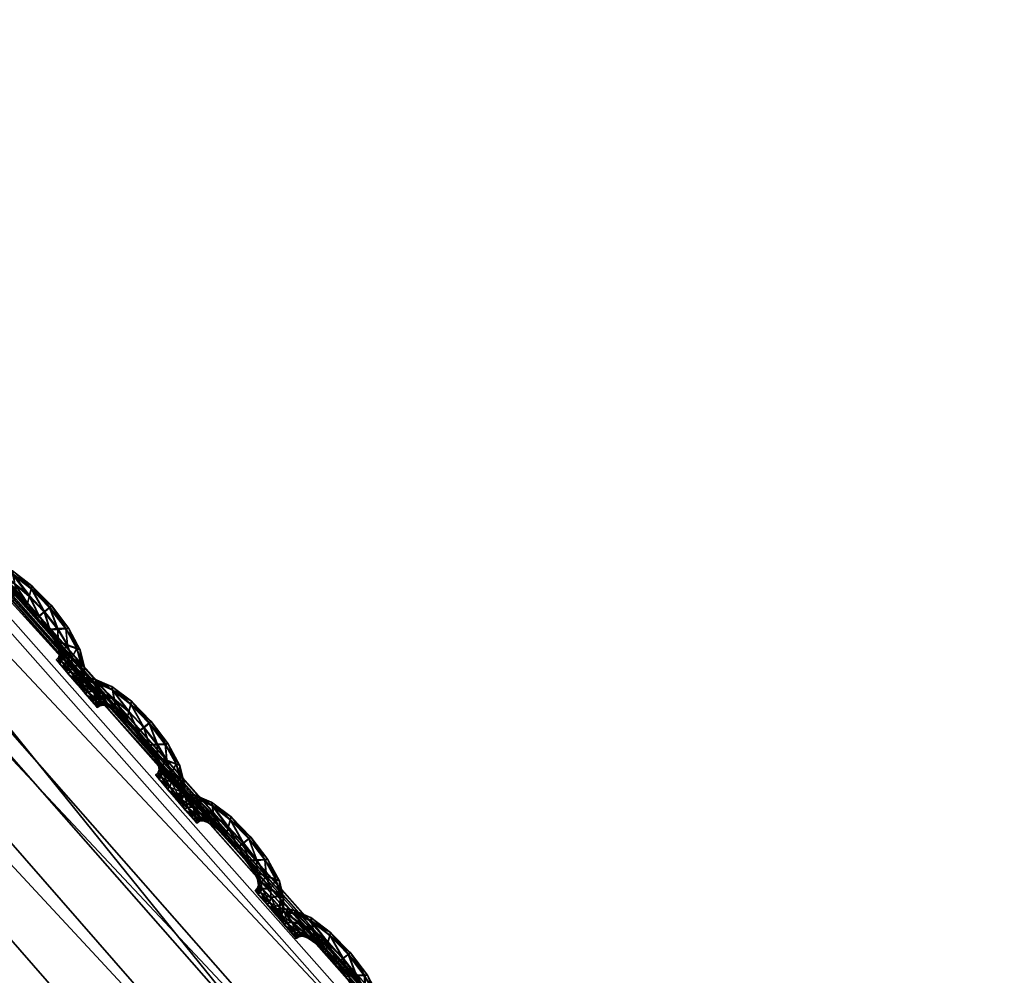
# Model space of a CAD drawing. Extents: x -7.4 to 7.4, y -11.5 to 9.8.
# Tile 463 of 469: x 4.951 to 5.322, y 7.553 to 7.913. Entities that reach past the tile are written whole.
import ezdxf

# ---------------------------------------------------------------- set-up
doc = ezdxf.new("R2010")
doc.units = 0
doc.header["$MEASUREMENT"] = 0
for name, color, linetype in [('A-FURN-3-ST', 150, 'Continuous'), ('A-FURN-3-ST-SEAM', 130, 'Continuous'), ('A-FURN-3-ST-SI', 160, 'Continuous')]:
    doc.layers.add(name, color=color, linetype=linetype)

msp = doc.modelspace()

# ---------------------------------------------------------------- meshes
at = {"layer": 'A-FURN-3-ST'}
mesh = msp.add_polyface(dxfattribs=at)
corners = [(1.94875, 9.63192, 1.00083), (2.29118, 9.70571, 1.00068), (2.34041, 9.55636, 0.61819), (2.63364, 9.60992, 0.61819), (2.56645, 9.76867, 1.00053), (2.84873, 9.62562, 0.62332), (2.75513, 9.78375, 1.00144), (3.02475, 9.55904, 0.64812), (2.99515, 9.64037, 1.00437), (3.41835, 9.25271, 1.00159), (3.33255, 9.23994, 0.62332), (3.96608, 8.70433, 1.00079), (3.8311, 8.70215, 0.61819), (4.52027, 8.12229, 1.00098), (4.35806, 8.11928, 0.61819), (5.04849, 7.5208, 1.0011), (4.86768, 7.51619, 0.61819), (5.54237, 6.88314, 1.00121), (5.34537, 6.87803, 0.61819), (2.2831, 8.66878, 0.55836), (2.1241, 9.15424, 0.56582), (2.49807, 9.19186, 0.56582), (2.71707, 8.68134, 0.55836), (2.83903, 9.224, 0.56582), (3.14581, 8.69205, 0.55836), (1.99019, 9.49361, 0.61819), (2.39411, 8.11376, 0.55836), (2.46835, 7.51392, 0.55836), (1.93379, 7.51392, 0.55836), (1.91804, 8.11232, 0.55836), (2.53254, 6.87548, 0.55836), (1.94178, 6.87548, 0.55836), (3.12657, 9.24031, 0.57304), (3.54027, 8.6986, 0.56582), (3.99861, 8.11768, 0.56582), (3.4969, 8.11669, 0.55836), (4.4575, 7.51421, 0.56582), (3.85575, 7.51392, 0.55836), (4.89012, 6.87581, 0.56582), (4.19521, 6.87548, 0.55836), (3.34122, 6.87548, 0.55836), (3.14632, 7.51392, 0.55836), (2.93761, 8.11533, 0.55836)]
mesh.append_faces([[corners[k] for k in face] for face in [(0, 1, 2), (3, 2, 1), (1, 4, 3), (5, 3, 4), (4, 6, 5), (7, 5, 6), (6, 8, 7), (9, 10, 7), (7, 8, 9), (9, 11, 12), (12, 10, 9), (11, 13, 14), (14, 12, 11), (13, 15, 16), (16, 14, 13), (15, 17, 18), (18, 16, 15), (19, 20, 21), (21, 22, 19), (22, 21, 23), (23, 24, 22), (2, 3, 23), (23, 21, 2), (25, 2, 21), (21, 20, 25), (19, 26, 29), (10, 32, 5), (5, 7, 10), (32, 23, 3), (3, 5, 32), (24, 23, 32), (32, 33, 24), (33, 32, 10), (10, 12, 33), (12, 14, 34), (34, 33, 12), (33, 34, 35), (35, 24, 33), (34, 36, 37), (37, 35, 34), (14, 16, 36), (36, 34, 14), (16, 18, 38), (38, 36, 16), (36, 38, 39), (39, 37, 36), (37, 39, 40), (40, 41, 37), (24, 35, 42), (42, 22, 24), (22, 42, 26), (26, 19, 22), (35, 37, 41), (41, 42, 35)]])
mesh.append_faces([[corners[k] for k in face] for face in [(26, 27, 28), (27, 30, 31), (30, 27, 41)]], dxfattribs={"vtx0": -1, "vtx1": -1, "vtx2": -1})
mesh.append_faces([[corners[k] for k in face] for face in [(27, 26, 42)]], dxfattribs={"vtx0": -1, "vtx2": -1})
mesh.append_faces([[corners[k] for k in face] for face in [(41, 40, 30), (42, 41, 27)]], dxfattribs={"vtx1": -1, "vtx2": -1})
mesh = msp.add_polyface(dxfattribs=at)
corners = [(5.10441, 7.52167, 17.60126), (5.10995, 7.51557, 17.60134), (5.10793, 7.51396, 17.60259), (5.10366, 7.51882, 17.60256), (5.10516, 7.52443, 17.60248), (5.11197, 7.51713, 17.60256), (5.10512, 7.52426, 17.60921), (5.10437, 7.52142, 17.61054), (5.10991, 7.51532, 17.61058), (5.11193, 7.51693, 17.60929), (5.10362, 7.51866, 17.60929), (5.10789, 7.5138, 17.60933), (4.56906, 8.12377, 17.60629), (5.09934, 7.52505, 17.61241), (5.09871, 7.52405, 17.60583), (4.5687, 8.12266, 17.59967), (4.56969, 8.12558, 17.61762), (5.10037, 7.52678, 17.62374), (5.05328, 7.4454, 17.66459), (4.53601, 8.03845, 17.65831), (4.49696, 7.99407, 17.75119), (5.0162, 7.404, 17.7572), (3.95116, 8.56512, 17.74358), (3.99232, 8.61233, 17.65044), (4.54884, 8.06016, 17.6399), (5.06768, 7.46568, 17.64618), (5.08201, 7.49163, 17.65078), (4.55841, 8.08793, 17.64454), (4.00348, 8.63544, 17.63203), (5.09471, 7.51577, 17.65341), (4.56625, 8.1138, 17.64728), (5.10006, 7.52608, 17.64127), (4.5695, 8.12484, 17.63519), (3.79176, 7.78168, 18.23306), (4.17657, 7.81963, 18.13858), (3.65203, 8.37839, 18.13056), (4.25034, 7.20619, 18.24195), (4.56906, 8.12377, 17.59396), (5.09934, 7.52505, 17.60012), (5.10037, 7.52678, 17.59499), (4.56969, 8.12558, 17.58883), (4.397, 7.90594, 17.94481), (4.6839, 7.24125, 18.14474), (3.85009, 8.47117, 17.93754), (4.91829, 7.32172, 17.9504)]
mesh.append_faces([[corners[k] for k in face] for face in [(0, 1, 2), (2, 3, 0), (4, 5, 1), (1, 0, 4), (6, 7, 8), (8, 9, 6), (7, 10, 11), (12, 13, 14), (14, 15, 12), (16, 17, 13), (13, 12, 16), (18, 19, 20), (20, 21, 18), (22, 20, 19), (23, 19, 24), (25, 24, 19), (19, 18, 25), (26, 27, 24), (24, 25, 26), (28, 24, 27), (29, 30, 27), (27, 26, 29), (31, 32, 30), (30, 29, 31), (17, 16, 32), (32, 31, 17), (33, 34, 35), (34, 33, 36), (37, 38, 39), (39, 40, 37), (15, 14, 38), (38, 37, 15), (41, 34, 42), (34, 41, 43), (43, 35, 34), (41, 20, 22), (44, 21, 20), (20, 41, 44)]])
mesh = msp.add_polyface(dxfattribs=at)
corners = [(5.11078, 7.50873, 17.60598), (5.10718, 7.5133, 17.60598), (5.10793, 7.51396, 17.60259), (5.11185, 7.50869, 17.60936), (5.10789, 7.5138, 17.60933), (5.10338, 7.51771, 17.60594), (5.10366, 7.51882, 17.60256), (5.10362, 7.51866, 17.60929), (5.10991, 7.51532, 17.61058), (5.10437, 7.52142, 17.61054), (5.09934, 7.52505, 17.61241), (5.59492, 6.88837, 17.61769), (5.59409, 6.88742, 17.61108), (5.09871, 7.52405, 17.60583), (5.10037, 7.52678, 17.62374), (5.59634, 6.88994, 17.62899), (5.53671, 6.81471, 17.67006), (5.05328, 7.4454, 17.66459), (5.0162, 7.404, 17.7572), (5.50149, 6.77647, 17.76244), (5.55257, 6.83345, 17.65169), (5.06768, 7.46568, 17.64618), (5.57137, 6.85743, 17.65614), (5.08201, 7.49163, 17.65078), (5.58859, 6.87976, 17.65865), (5.09471, 7.51577, 17.65341), (5.59595, 6.88928, 17.64652), (5.10006, 7.52608, 17.64127), (3.64526, 7.20117, 18.27436), (4.25034, 7.20619, 18.24195), (3.79176, 7.78168, 18.23306), (4.6839, 7.24125, 18.14474), (4.17657, 7.81963, 18.13858), (3.98472, 6.58897, 18.28748), (4.68271, 6.59358, 18.24994), (2.93587, 7.20117, 18.29539), (3.13073, 6.58897, 18.3157), (3.28641, 7.77554, 18.26059), (5.09934, 7.52505, 17.60012), (5.59492, 6.88837, 17.60541), (5.59634, 6.88994, 17.60027), (5.10037, 7.52678, 17.59499), (4.91829, 7.32172, 17.9504), (4.397, 7.90594, 17.94481), (5.15941, 6.62601, 18.15011), (5.40572, 6.70041, 17.95523)]
mesh.append_faces([[corners[k] for k in face] for face in [(0, 1, 2), (3, 4, 1), (1, 0, 3), (1, 5, 6), (6, 2, 1), (4, 7, 5), (5, 1, 4), (4, 8, 9), (10, 11, 12), (12, 13, 10), (14, 15, 11), (11, 10, 14), (16, 17, 18), (18, 19, 16), (20, 21, 17), (17, 16, 20), (22, 23, 21), (21, 20, 22), (24, 25, 23), (23, 22, 24), (26, 27, 25), (25, 24, 26), (15, 14, 27), (27, 26, 15), (28, 29, 30), (29, 31, 32), (29, 28, 33), (31, 29, 34), (28, 35, 36), (35, 28, 37), (38, 39, 40), (40, 41, 38), (13, 12, 39), (39, 38, 13), (31, 42, 43), (44, 45, 42), (42, 31, 44), (45, 19, 18), (18, 42, 45)]])
at = {"layer": 'A-FURN-3-ST-SEAM'}
mesh = msp.add_polyface(dxfattribs=at)
corners = [(4.93369, 7.70797, 17.60396), (4.93484, 7.70863, 17.60396), (4.93602, 7.70711, 17.60739), (4.93828, 7.70736, 17.60739), (4.93496, 7.70662, 17.60062), (4.93491, 7.70645, 17.60739), (4.94117, 7.70348, 17.60876), (4.93725, 7.70888, 17.604), (4.93606, 7.70732, 17.60062), (4.93927, 7.70328, 17.60872), (4.94449, 7.70274, 17.60879), (4.94184, 7.70818, 17.60404), (4.93828, 7.70282, 17.59947), (4.9382, 7.70262, 17.60872), (4.94651, 7.69895, 17.60758), (4.94255, 7.70666, 17.60742), (4.94406, 7.69965, 17.60758), (4.94259, 7.70682, 17.60069), (4.93836, 7.70752, 17.60066), (4.93935, 7.70348, 17.59947), (4.94251, 7.69945, 17.60758), (4.94983, 7.69681, 17.60761), (4.94916, 7.70039, 17.60883), (4.94853, 7.70418, 17.60077), (4.94825, 7.70542, 17.60412), (4.94156, 7.69899, 17.60084), (4.94152, 7.69879, 17.60758), (4.94726, 7.69759, 17.60427), (4.94513, 7.69829, 17.60423), (4.94849, 7.70398, 17.6075), (4.9492, 7.7006, 17.59959), (4.94457, 7.70299, 17.59951), (4.94121, 7.70373, 17.59947), (4.94255, 7.69965, 17.60081), (4.94378, 7.69813, 17.60423), (4.95015, 7.69557, 17.60427), (4.95395, 7.69306, 17.60765), (4.95462, 7.69582, 17.60891), (4.9547, 7.69611, 17.59963), (4.95541, 7.69887, 17.60084), (4.95565, 7.69982, 17.60423), (4.94279, 7.69747, 17.60423), (4.9441, 7.69986, 17.60084), (4.94655, 7.69912, 17.60084), (4.95537, 7.69866, 17.60761), (4.95399, 7.69327, 17.60092), (4.94991, 7.69702, 17.60088), (4.95371, 7.69211, 17.60431), (4.9583, 7.68828, 17.60769), (4.96028, 7.68985, 17.60894), (4.95834, 7.68845, 17.60096), (4.96036, 7.69009, 17.5997), (4.96234, 7.6917, 17.60092), (4.96309, 7.6922, 17.60431), (4.9623, 7.6915, 17.60769), (4.95755, 7.68779, 17.60434), (4.96238, 7.68325, 17.60773), (4.96535, 7.68338, 17.60898), (4.96127, 7.6833, 17.60438), (4.96242, 7.68346, 17.601), (4.96543, 7.68367, 17.59974), (4.9684, 7.68379, 17.601), (4.9695, 7.68375, 17.60434), (4.96836, 7.68358, 17.60773), (4.96547, 7.67872, 17.60777), (4.96899, 7.67736, 17.60902), (4.96416, 7.6793, 17.60438), (4.9655, 7.67889, 17.60104), (4.96903, 7.67761, 17.59978), (4.97255, 7.67629, 17.60104), (4.97385, 7.67572, 17.60442), (4.97251, 7.67609, 17.60777), (4.96701, 7.67514, 17.60777), (4.97057, 7.6725, 17.60906), (4.96566, 7.67617, 17.60442), (4.96705, 7.6753, 17.60104), (4.97061, 7.67279, 17.59978), (4.97417, 7.67015, 17.60107), (4.97548, 7.66912, 17.60446), (4.97413, 7.66999, 17.60781), (4.96729, 7.67267, 17.60781), (4.97069, 7.6692, 17.60906), (4.96606, 7.67407, 17.60442), (4.96733, 7.67287, 17.60107), (4.97073, 7.66945, 17.59982), (4.97413, 7.66599, 17.60111), (4.9754, 7.66459, 17.60446), (4.97409, 7.66579, 17.60784), (4.96681, 7.67127, 17.60781), (4.97014, 7.66744, 17.6091), (4.96558, 7.67279, 17.60442), (4.96685, 7.67143, 17.60107), (4.97017, 7.66772, 17.59982), (4.97346, 7.66389, 17.60111), (4.97469, 7.66237, 17.6045), (4.97346, 7.66368, 17.60784), (4.96475, 7.67197, 17.60442), (4.96598, 7.67044, 17.60781), (4.96927, 7.66657, 17.6091), (4.96598, 7.67061, 17.60107), (4.9693, 7.66682, 17.59982), (4.97259, 7.66294, 17.60111), (4.97382, 7.66142, 17.6045), (4.97255, 7.66278, 17.60784)]
mesh.append_faces([[corners[k] for k in face] for face in [(2, 1, 0), (1, 2, 3), (4, 0, 1), (0, 5, 2), (6, 3, 2), (3, 7, 1), (1, 8, 4), (9, 2, 5), (3, 6, 10), (2, 9, 6), (11, 7, 3), (8, 1, 7), (12, 4, 8), (5, 13, 9), (14, 10, 6), (10, 15, 3), (16, 6, 9), (7, 11, 17), (3, 15, 11), (7, 18, 8), (8, 19, 12), (20, 9, 13), (10, 14, 21), (6, 16, 14), (15, 10, 22), (9, 20, 16), (23, 17, 11), (17, 18, 7), (24, 11, 15), (19, 8, 18), (25, 12, 19), (13, 26, 20), (21, 14, 27), (21, 22, 10), (14, 16, 28), (22, 29, 15), (28, 16, 20), (17, 23, 30), (11, 24, 23), (18, 17, 31), (15, 29, 24), (18, 32, 19), (19, 33, 25), (34, 20, 26), (28, 27, 14), (27, 35, 21), (22, 21, 36), (29, 22, 37), (20, 34, 28), (38, 30, 23), (30, 31, 17), (39, 23, 24), (31, 32, 18), (40, 24, 29), (33, 19, 32), (41, 25, 33), (26, 41, 34), (27, 28, 42), (35, 27, 43), (36, 21, 35), (36, 37, 22), (37, 44, 29), (42, 28, 34), (30, 38, 45), (23, 39, 38), (31, 30, 46), (24, 40, 39), (32, 31, 43), (29, 44, 40), (32, 42, 33), (33, 34, 41), (42, 43, 27), (43, 46, 35), (35, 47, 36), (37, 36, 48), (44, 37, 49), (34, 33, 42), (50, 45, 38), (45, 46, 30), (51, 38, 39), (46, 43, 31), (52, 39, 40), (43, 42, 32), (53, 40, 44), (47, 35, 46), (48, 36, 47), (48, 49, 37), (49, 54, 44), (45, 50, 55), (38, 51, 50), (46, 45, 47), (39, 52, 51), (40, 53, 52), (44, 54, 53), (47, 55, 48), (49, 48, 56), (54, 49, 57), (58, 55, 50), (55, 47, 45), (59, 50, 51), (60, 51, 52), (61, 52, 53), (62, 53, 54), (56, 48, 55), (56, 57, 49), (57, 63, 54), (55, 58, 56), (50, 59, 58), (51, 60, 59), (52, 61, 60), (53, 62, 61), (54, 63, 62), (57, 56, 64), (63, 57, 65), (64, 56, 58), (66, 58, 59), (67, 59, 60), (68, 60, 61), (69, 61, 62), (70, 62, 63), (64, 65, 57), (65, 71, 63), (58, 66, 64), (59, 67, 66), (60, 68, 67), (61, 69, 68), (62, 70, 69), (63, 71, 70), (65, 64, 72), (71, 65, 73), (72, 64, 66), (74, 66, 67), (75, 67, 68), (76, 68, 69), (77, 69, 70), (78, 70, 71), (72, 73, 65), (73, 79, 71), (66, 74, 72), (67, 75, 74), (68, 76, 75), (69, 77, 76), (70, 78, 77), (71, 79, 78), (73, 72, 80), (79, 73, 81), (80, 72, 74), (82, 74, 75), (83, 75, 76), (84, 76, 77), (85, 77, 78), (86, 78, 79), (80, 81, 73), (81, 87, 79), (74, 82, 80), (75, 83, 82), (76, 84, 83), (77, 85, 84), (78, 86, 85), (79, 87, 86), (81, 80, 88), (87, 81, 89), (80, 82, 90), (82, 83, 91), (83, 84, 92), (84, 85, 93), (85, 86, 94), (86, 87, 95), (90, 88, 80), (88, 89, 81), (89, 95, 87), (91, 90, 82), (92, 91, 83), (93, 92, 84), (94, 93, 85), (95, 94, 86), (88, 90, 96), (89, 88, 97), (95, 89, 98), (90, 91, 99), (91, 92, 100), (92, 93, 101), (93, 94, 102), (94, 95, 103), (99, 96, 90), (96, 97, 88), (97, 98, 89), (98, 103, 95), (100, 99, 91), (101, 100, 92), (102, 101, 93), (103, 102, 94)]])
mesh = msp.add_polyface(dxfattribs=at)
corners = [(4.97117, 7.66447, 17.60438), (4.97231, 7.66513, 17.60438), (4.9735, 7.6636, 17.60777), (4.97576, 7.66385, 17.60781), (4.97243, 7.66311, 17.60104), (4.97239, 7.66294, 17.60777), (4.97864, 7.65993, 17.60914), (4.97473, 7.66537, 17.60438), (4.97354, 7.66377, 17.60104), (4.97675, 7.65973, 17.60914), (4.98201, 7.65924, 17.60917), (4.97932, 7.66463, 17.60446), (4.97576, 7.65932, 17.59989), (4.97567, 7.65907, 17.60914), (4.98399, 7.6554, 17.60799), (4.98003, 7.66311, 17.60784), (4.98153, 7.65614, 17.60799), (4.98011, 7.66327, 17.60111), (4.97583, 7.66401, 17.60107), (4.97682, 7.65998, 17.59989), (4.97999, 7.65594, 17.60796), (4.98735, 7.6533, 17.60804), (4.98664, 7.65684, 17.60925), (4.986, 7.66063, 17.60119), (4.98573, 7.66187, 17.60454), (4.97904, 7.65545, 17.60123), (4.979, 7.65528, 17.60796), (4.98474, 7.65404, 17.60465), (4.98264, 7.65479, 17.60465), (4.98597, 7.66043, 17.60792), (4.98672, 7.65709, 17.59997), (4.98205, 7.65948, 17.59993), (4.97872, 7.66018, 17.59989), (4.98003, 7.6561, 17.60123), (4.98125, 7.65458, 17.60465), (4.98763, 7.65202, 17.60469), (4.99142, 7.64951, 17.60807), (4.99214, 7.65227, 17.60929), (4.99218, 7.65256, 17.60005), (4.99289, 7.65532, 17.60126), (4.99317, 7.65627, 17.60461), (4.98027, 7.65392, 17.60465), (4.98157, 7.65631, 17.60123), (4.98402, 7.65557, 17.60126), (4.99285, 7.65512, 17.60799), (4.99147, 7.64972, 17.60134), (4.98739, 7.65347, 17.6013), (4.99119, 7.64856, 17.60472), (4.99578, 7.64473, 17.60811), (4.9978, 7.6463, 17.60936), (4.99582, 7.64494, 17.60138), (4.99784, 7.64655, 17.60012), (4.99986, 7.64811, 17.60134), (5.00057, 7.64865, 17.60472), (4.99981, 7.64795, 17.60807), (4.99507, 7.64424, 17.60476), (4.99986, 7.63975, 17.60815), (5.00286, 7.63987, 17.6094), (4.99875, 7.63975, 17.60476), (4.99989, 7.63991, 17.60142), (5.0029, 7.64012, 17.60016), (5.00591, 7.64024, 17.60142), (5.00698, 7.6402, 17.60476), (5.00587, 7.64003, 17.60815), (5.00294, 7.63517, 17.60819), (5.00646, 7.63381, 17.60944), (5.00164, 7.63575, 17.6048), (5.00298, 7.63534, 17.60145), (5.0065, 7.63406, 17.6002), (5.01003, 7.63274, 17.60145), (5.01133, 7.63213, 17.6048), (5.00999, 7.63254, 17.60819), (5.00448, 7.63159, 17.60819), (5.00805, 7.62899, 17.60948), (5.00318, 7.63266, 17.6048), (5.00452, 7.63179, 17.60145), (5.00809, 7.62924, 17.6002), (5.01165, 7.62664, 17.60149), (5.01299, 7.62557, 17.60484), (5.01161, 7.62644, 17.60822), (5.00476, 7.62912, 17.60819), (5.00816, 7.62566, 17.60948), (5.00354, 7.63052, 17.60484), (5.0048, 7.62932, 17.60145), (5.00821, 7.62595, 17.60024), (5.01161, 7.62244, 17.60149), (5.01287, 7.62108, 17.60488), (5.01157, 7.62228, 17.60822), (5.00429, 7.62772, 17.60822), (5.00761, 7.62393, 17.60948), (5.00306, 7.62924, 17.60484), (5.00433, 7.62792, 17.60149), (5.00765, 7.62418, 17.60024), (5.01094, 7.62038, 17.60153), (5.01216, 7.61886, 17.60488), (5.01094, 7.62018, 17.60826), (5.00223, 7.62842, 17.60484), (5.00341, 7.62689, 17.60822), (5.00674, 7.62302, 17.60948), (5.00346, 7.6271, 17.60149), (5.00678, 7.62331, 17.60024), (5.01007, 7.61943, 17.60153), (5.01129, 7.61791, 17.60488), (5.01003, 7.61923, 17.60826)]
mesh.append_faces([[corners[k] for k in face] for face in [(2, 1, 0), (1, 2, 3), (4, 0, 1), (0, 5, 2), (6, 3, 2), (3, 7, 1), (1, 8, 4), (9, 2, 5), (3, 6, 10), (2, 9, 6), (11, 7, 3), (8, 1, 7), (12, 4, 8), (5, 13, 9), (14, 10, 6), (10, 15, 3), (16, 6, 9), (7, 11, 17), (3, 15, 11), (7, 18, 8), (8, 19, 12), (20, 9, 13), (10, 14, 21), (6, 16, 14), (15, 10, 22), (9, 20, 16), (23, 17, 11), (17, 18, 7), (24, 11, 15), (19, 8, 18), (25, 12, 19), (13, 26, 20), (21, 14, 27), (21, 22, 10), (14, 16, 28), (22, 29, 15), (28, 16, 20), (17, 23, 30), (11, 24, 23), (18, 17, 31), (15, 29, 24), (18, 32, 19), (19, 33, 25), (34, 20, 26), (28, 27, 14), (27, 35, 21), (22, 21, 36), (29, 22, 37), (20, 34, 28), (38, 30, 23), (30, 31, 17), (39, 23, 24), (31, 32, 18), (40, 24, 29), (33, 19, 32), (41, 25, 33), (26, 41, 34), (27, 28, 42), (35, 27, 43), (36, 21, 35), (36, 37, 22), (37, 44, 29), (42, 28, 34), (30, 38, 45), (23, 39, 38), (31, 30, 46), (24, 40, 39), (32, 31, 43), (29, 44, 40), (32, 42, 33), (33, 34, 41), (42, 43, 27), (43, 46, 35), (35, 47, 36), (37, 36, 48), (44, 37, 49), (34, 33, 42), (50, 45, 38), (45, 46, 30), (51, 38, 39), (46, 43, 31), (52, 39, 40), (43, 42, 32), (53, 40, 44), (47, 35, 46), (48, 36, 47), (48, 49, 37), (49, 54, 44), (45, 50, 55), (38, 51, 50), (46, 45, 47), (39, 52, 51), (40, 53, 52), (44, 54, 53), (47, 55, 48), (49, 48, 56), (54, 49, 57), (58, 55, 50), (55, 47, 45), (59, 50, 51), (60, 51, 52), (61, 52, 53), (62, 53, 54), (56, 48, 55), (56, 57, 49), (57, 63, 54), (55, 58, 56), (50, 59, 58), (51, 60, 59), (52, 61, 60), (53, 62, 61), (54, 63, 62), (57, 56, 64), (63, 57, 65), (64, 56, 58), (66, 58, 59), (67, 59, 60), (68, 60, 61), (69, 61, 62), (70, 62, 63), (64, 65, 57), (65, 71, 63), (58, 66, 64), (59, 67, 66), (60, 68, 67), (61, 69, 68), (62, 70, 69), (63, 71, 70), (65, 64, 72), (71, 65, 73), (72, 64, 66), (74, 66, 67), (75, 67, 68), (76, 68, 69), (77, 69, 70), (78, 70, 71), (72, 73, 65), (73, 79, 71), (66, 74, 72), (67, 75, 74), (68, 76, 75), (69, 77, 76), (70, 78, 77), (71, 79, 78), (73, 72, 80), (79, 73, 81), (80, 72, 74), (82, 74, 75), (83, 75, 76), (84, 76, 77), (85, 77, 78), (86, 78, 79), (80, 81, 73), (81, 87, 79), (74, 82, 80), (75, 83, 82), (76, 84, 83), (77, 85, 84), (78, 86, 85), (79, 87, 86), (81, 80, 88), (87, 81, 89), (80, 82, 90), (82, 83, 91), (83, 84, 92), (84, 85, 93), (85, 86, 94), (86, 87, 95), (90, 88, 80), (88, 89, 81), (89, 95, 87), (91, 90, 82), (92, 91, 83), (93, 92, 84), (94, 93, 85), (95, 94, 86), (88, 90, 96), (89, 88, 97), (95, 89, 98), (90, 91, 99), (91, 92, 100), (92, 93, 101), (93, 94, 102), (94, 95, 103), (99, 96, 90), (96, 97, 88), (97, 98, 89), (98, 103, 95), (100, 99, 91), (101, 100, 92), (102, 101, 93), (103, 102, 94)]])
mesh = msp.add_polyface(dxfattribs=at)
corners = [(5.00864, 7.62092, 17.6048), (5.00979, 7.62158, 17.6048), (5.01098, 7.62005, 17.60819), (5.01323, 7.6203, 17.60822), (5.00991, 7.61956, 17.60145), (5.00987, 7.61939, 17.60819), (5.01612, 7.61643, 17.60956), (5.0122, 7.62182, 17.6048), (5.01101, 7.62026, 17.60145), (5.01422, 7.61622, 17.60956), (5.01948, 7.61569, 17.60959), (5.01683, 7.62108, 17.60488), (5.01323, 7.61577, 17.60027), (5.01315, 7.61556, 17.60956), (5.02146, 7.61185, 17.60841), (5.01754, 7.61956, 17.60826), (5.01901, 7.6126, 17.60838), (5.01758, 7.61973, 17.60153), (5.01331, 7.62047, 17.60145), (5.0143, 7.61643, 17.60027), (5.01747, 7.61243, 17.60838), (5.02483, 7.60975, 17.60845), (5.02415, 7.6133, 17.60967), (5.02352, 7.61709, 17.60161), (5.02324, 7.61832, 17.60495), (5.01652, 7.61194, 17.60164), (5.01648, 7.61177, 17.60838), (5.02221, 7.6105, 17.60507), (5.02012, 7.61124, 17.60507), (5.02348, 7.61688, 17.60834), (5.02419, 7.61354, 17.60039), (5.01957, 7.61593, 17.60035), (5.0162, 7.61668, 17.60031), (5.01751, 7.6126, 17.60164), (5.01873, 7.61107, 17.60503), (5.0251, 7.60847, 17.60511), (5.0289, 7.60596, 17.60849), (5.02961, 7.60872, 17.60971), (5.02969, 7.60901, 17.60046), (5.0304, 7.61177, 17.60168), (5.03064, 7.61272, 17.60503), (5.01774, 7.61041, 17.60507), (5.01905, 7.61276, 17.60164), (5.0215, 7.61206, 17.60168), (5.03037, 7.61157, 17.60841), (5.02894, 7.60617, 17.60176), (5.02486, 7.60992, 17.60172), (5.02867, 7.60502, 17.60514), (5.03326, 7.60118, 17.60853), (5.03527, 7.60275, 17.60978), (5.0333, 7.60139, 17.60179), (5.03535, 7.603, 17.6005), (5.03733, 7.60456, 17.60176), (5.03808, 7.6051, 17.60511), (5.03729, 7.6044, 17.60849), (5.03254, 7.60069, 17.60518), (5.03733, 7.5962, 17.60857), (5.04034, 7.59628, 17.60982), (5.03626, 7.59624, 17.60518), (5.03737, 7.59636, 17.60184), (5.04038, 7.59657, 17.60054), (5.04338, 7.59669, 17.60184), (5.04449, 7.59665, 17.60518), (5.04335, 7.59649, 17.60857), (5.04042, 7.59162, 17.60857), (5.04394, 7.59027, 17.60986), (5.03911, 7.5922, 17.60522), (5.04046, 7.59183, 17.60184), (5.04402, 7.59055, 17.60058), (5.04754, 7.58919, 17.60187), (5.04885, 7.58858, 17.60522), (5.0475, 7.58899, 17.6086), (5.04196, 7.58804, 17.6086), (5.04552, 7.58545, 17.60986), (5.04065, 7.58911, 17.60522), (5.042, 7.58824, 17.60187), (5.0456, 7.58569, 17.60062), (5.04916, 7.58309, 17.60191), (5.05047, 7.58203, 17.60526), (5.04913, 7.58289, 17.60864), (5.04224, 7.58561, 17.6086), (5.04564, 7.58215, 17.6099), (5.04101, 7.58701, 17.60526), (5.04228, 7.58582, 17.60187), (5.04568, 7.5824, 17.60062), (5.04908, 7.57893, 17.60191), (5.05035, 7.57754, 17.60529), (5.04905, 7.57873, 17.60864), (5.04176, 7.58421, 17.6086), (5.04509, 7.58038, 17.6099), (5.04054, 7.58573, 17.60526), (5.0418, 7.58441, 17.60187), (5.04513, 7.58067, 17.60066), (5.04841, 7.57684, 17.60191), (5.04964, 7.57531, 17.60529), (5.04841, 7.57663, 17.60864), (5.03971, 7.58491, 17.60526), (5.04089, 7.58338, 17.60864), (5.04422, 7.57951, 17.6099), (5.04093, 7.58359, 17.60187), (5.04425, 7.57976, 17.60066), (5.04754, 7.57593, 17.60195), (5.04877, 7.57436, 17.60529), (5.0475, 7.57572, 17.60868)]
mesh.append_faces([[corners[k] for k in face] for face in [(2, 1, 0), (1, 2, 3), (4, 0, 1), (0, 5, 2), (6, 3, 2), (3, 7, 1), (1, 8, 4), (9, 2, 5), (3, 6, 10), (2, 9, 6), (11, 7, 3), (8, 1, 7), (12, 4, 8), (5, 13, 9), (14, 10, 6), (10, 15, 3), (16, 6, 9), (7, 11, 17), (3, 15, 11), (7, 18, 8), (8, 19, 12), (20, 9, 13), (10, 14, 21), (6, 16, 14), (15, 10, 22), (9, 20, 16), (23, 17, 11), (17, 18, 7), (24, 11, 15), (19, 8, 18), (25, 12, 19), (13, 26, 20), (21, 14, 27), (21, 22, 10), (14, 16, 28), (22, 29, 15), (28, 16, 20), (17, 23, 30), (11, 24, 23), (18, 17, 31), (15, 29, 24), (18, 32, 19), (19, 33, 25), (34, 20, 26), (28, 27, 14), (27, 35, 21), (22, 21, 36), (29, 22, 37), (20, 34, 28), (38, 30, 23), (30, 31, 17), (39, 23, 24), (31, 32, 18), (40, 24, 29), (33, 19, 32), (41, 25, 33), (26, 41, 34), (27, 28, 42), (35, 27, 43), (36, 21, 35), (36, 37, 22), (37, 44, 29), (42, 28, 34), (30, 38, 45), (23, 39, 38), (31, 30, 46), (24, 40, 39), (32, 31, 43), (29, 44, 40), (32, 42, 33), (33, 34, 41), (42, 43, 27), (43, 46, 35), (35, 47, 36), (37, 36, 48), (44, 37, 49), (34, 33, 42), (50, 45, 38), (45, 46, 30), (51, 38, 39), (46, 43, 31), (52, 39, 40), (43, 42, 32), (53, 40, 44), (47, 35, 46), (48, 36, 47), (48, 49, 37), (49, 54, 44), (45, 50, 55), (38, 51, 50), (46, 45, 47), (39, 52, 51), (40, 53, 52), (44, 54, 53), (47, 55, 48), (49, 48, 56), (54, 49, 57), (58, 55, 50), (55, 47, 45), (59, 50, 51), (60, 51, 52), (61, 52, 53), (62, 53, 54), (56, 48, 55), (56, 57, 49), (57, 63, 54), (55, 58, 56), (50, 59, 58), (51, 60, 59), (52, 61, 60), (53, 62, 61), (54, 63, 62), (57, 56, 64), (63, 57, 65), (64, 56, 58), (66, 58, 59), (67, 59, 60), (68, 60, 61), (69, 61, 62), (70, 62, 63), (64, 65, 57), (65, 71, 63), (58, 66, 64), (59, 67, 66), (60, 68, 67), (61, 69, 68), (62, 70, 69), (63, 71, 70), (65, 64, 72), (71, 65, 73), (72, 64, 66), (74, 66, 67), (75, 67, 68), (76, 68, 69), (77, 69, 70), (78, 70, 71), (72, 73, 65), (73, 79, 71), (66, 74, 72), (67, 75, 74), (68, 76, 75), (69, 77, 76), (70, 78, 77), (71, 79, 78), (73, 72, 80), (79, 73, 81), (80, 72, 74), (82, 74, 75), (83, 75, 76), (84, 76, 77), (85, 77, 78), (86, 78, 79), (80, 81, 73), (81, 87, 79), (74, 82, 80), (75, 83, 82), (76, 84, 83), (77, 85, 84), (78, 86, 85), (79, 87, 86), (81, 80, 88), (87, 81, 89), (80, 82, 90), (82, 83, 91), (83, 84, 92), (84, 85, 93), (85, 86, 94), (86, 87, 95), (90, 88, 80), (88, 89, 81), (89, 95, 87), (91, 90, 82), (92, 91, 83), (93, 92, 84), (94, 93, 85), (95, 94, 86), (88, 90, 96), (89, 88, 97), (95, 89, 98), (90, 91, 99), (91, 92, 100), (92, 93, 101), (93, 94, 102), (94, 95, 103), (99, 96, 90), (96, 97, 88), (97, 98, 89), (98, 103, 95), (100, 99, 91), (101, 100, 92), (102, 101, 93), (103, 102, 94)]])
mesh = msp.add_polyface(dxfattribs=at)
corners = [(5.04612, 7.57741, 17.60518), (5.04726, 7.57807, 17.60518), (5.04845, 7.57654, 17.6086), (5.05075, 7.57675, 17.6086), (5.04738, 7.57605, 17.60187), (5.04734, 7.57589, 17.6086), (5.05359, 7.57288, 17.60997), (5.04968, 7.57832, 17.60522), (5.04849, 7.57671, 17.60187), (5.0517, 7.57267, 17.60997), (5.05696, 7.57214, 17.61001), (5.05431, 7.57754, 17.60526), (5.05071, 7.57226, 17.60069), (5.05063, 7.57201, 17.60997), (5.05894, 7.56835, 17.60883), (5.05502, 7.57601, 17.60868), (5.05648, 7.56909, 17.60879), (5.05506, 7.57622, 17.60195), (5.05079, 7.57696, 17.60187), (5.05178, 7.57292, 17.60069), (5.05494, 7.56888, 17.60879), (5.0623, 7.5662, 17.60887), (5.06163, 7.56975, 17.61005), (5.061, 7.5735, 17.60202), (5.06072, 7.57477, 17.60537), (5.05399, 7.56839, 17.60206), (5.05395, 7.56822, 17.60879), (5.05969, 7.56699, 17.60548), (5.05759, 7.56773, 17.60545), (5.06096, 7.57333, 17.60876), (5.06167, 7.56999, 17.60081), (5.05704, 7.57239, 17.60073), (5.05367, 7.57313, 17.60069), (5.05498, 7.56905, 17.60206), (5.05621, 7.56752, 17.60545), (5.06258, 7.56497, 17.60552), (5.06642, 7.56245, 17.60891), (5.06713, 7.56518, 17.61013), (5.06717, 7.56546, 17.60084), (5.06792, 7.56818, 17.6021), (5.06816, 7.56917, 17.60545), (5.05518, 7.56686, 17.60545), (5.05652, 7.56925, 17.60206), (5.05898, 7.56851, 17.6021), (5.06784, 7.56802, 17.60883), (5.06646, 7.56262, 17.60218), (5.06234, 7.56637, 17.60214), (5.06614, 7.56151, 17.60552), (5.07077, 7.55767, 17.60894), (5.07279, 7.5592, 17.61016), (5.07081, 7.55784, 17.60221), (5.07283, 7.55945, 17.60092), (5.07484, 7.56101, 17.60218), (5.0756, 7.56151, 17.60552), (5.07481, 7.56085, 17.60891), (5.07002, 7.55714, 17.60556), (5.07484, 7.55265, 17.60898), (5.07785, 7.55277, 17.61024), (5.07374, 7.55269, 17.6056), (5.07489, 7.55281, 17.60225), (5.07789, 7.55302, 17.60096), (5.0809, 7.5531, 17.60221), (5.08201, 7.55306, 17.6056), (5.08086, 7.55294, 17.60894), (5.07789, 7.54808, 17.60898), (5.08146, 7.54671, 17.61028), (5.07659, 7.54869, 17.60564), (5.07793, 7.54828, 17.60225), (5.0815, 7.54701, 17.601), (5.08502, 7.5456, 17.60225), (5.08632, 7.54503, 17.60564), (5.08498, 7.54544, 17.60902), (5.07944, 7.54453, 17.60902), (5.083, 7.5419, 17.61028), (5.07813, 7.5456, 17.60564), (5.07948, 7.5447, 17.60229), (5.08304, 7.54214, 17.60104), (5.0866, 7.53951, 17.60229), (5.08794, 7.53843, 17.60568), (5.08656, 7.53934, 17.60902), (5.07972, 7.54206, 17.60902), (5.08312, 7.53856, 17.61031), (5.07849, 7.54346, 17.60564), (5.07975, 7.54227, 17.60229), (5.08316, 7.53885, 17.60104), (5.08652, 7.53535, 17.60233), (5.08779, 7.53395, 17.60571), (5.08648, 7.53514, 17.60906), (5.07924, 7.54066, 17.60902), (5.08252, 7.53683, 17.61031), (5.07801, 7.54218, 17.60568), (5.07928, 7.54086, 17.60229), (5.08256, 7.53708, 17.60104), (5.08585, 7.53324, 17.60233), (5.08707, 7.53172, 17.60571), (5.08581, 7.53308, 17.60906), (5.07714, 7.5414, 17.60568), (5.07837, 7.53983, 17.60902), (5.08165, 7.53596, 17.61031), (5.07841, 7.54004, 17.60229), (5.08169, 7.53621, 17.60107), (5.08494, 7.53234, 17.60233), (5.08617, 7.53081, 17.60571), (5.08494, 7.53213, 17.60906)]
mesh.append_faces([[corners[k] for k in face] for face in [(2, 1, 0), (1, 2, 3), (4, 0, 1), (0, 5, 2), (6, 3, 2), (3, 7, 1), (1, 8, 4), (9, 2, 5), (3, 6, 10), (2, 9, 6), (11, 7, 3), (8, 1, 7), (12, 4, 8), (5, 13, 9), (14, 10, 6), (10, 15, 3), (16, 6, 9), (7, 11, 17), (3, 15, 11), (7, 18, 8), (8, 19, 12), (20, 9, 13), (10, 14, 21), (6, 16, 14), (15, 10, 22), (9, 20, 16), (23, 17, 11), (17, 18, 7), (24, 11, 15), (19, 8, 18), (25, 12, 19), (13, 26, 20), (21, 14, 27), (21, 22, 10), (14, 16, 28), (22, 29, 15), (28, 16, 20), (17, 23, 30), (11, 24, 23), (18, 17, 31), (15, 29, 24), (18, 32, 19), (19, 33, 25), (34, 20, 26), (28, 27, 14), (27, 35, 21), (22, 21, 36), (29, 22, 37), (20, 34, 28), (38, 30, 23), (30, 31, 17), (39, 23, 24), (31, 32, 18), (40, 24, 29), (33, 19, 32), (41, 25, 33), (26, 41, 34), (27, 28, 42), (35, 27, 43), (36, 21, 35), (36, 37, 22), (37, 44, 29), (42, 28, 34), (30, 38, 45), (23, 39, 38), (31, 30, 46), (24, 40, 39), (32, 31, 43), (29, 44, 40), (32, 42, 33), (33, 34, 41), (42, 43, 27), (43, 46, 35), (35, 47, 36), (37, 36, 48), (44, 37, 49), (34, 33, 42), (50, 45, 38), (45, 46, 30), (51, 38, 39), (46, 43, 31), (52, 39, 40), (43, 42, 32), (53, 40, 44), (47, 35, 46), (48, 36, 47), (48, 49, 37), (49, 54, 44), (45, 50, 55), (38, 51, 50), (46, 45, 47), (39, 52, 51), (40, 53, 52), (44, 54, 53), (47, 55, 48), (49, 48, 56), (54, 49, 57), (58, 55, 50), (55, 47, 45), (59, 50, 51), (60, 51, 52), (61, 52, 53), (62, 53, 54), (56, 48, 55), (56, 57, 49), (57, 63, 54), (55, 58, 56), (50, 59, 58), (51, 60, 59), (52, 61, 60), (53, 62, 61), (54, 63, 62), (57, 56, 64), (63, 57, 65), (64, 56, 58), (66, 58, 59), (67, 59, 60), (68, 60, 61), (69, 61, 62), (70, 62, 63), (64, 65, 57), (65, 71, 63), (58, 66, 64), (59, 67, 66), (60, 68, 67), (61, 69, 68), (62, 70, 69), (63, 71, 70), (65, 64, 72), (71, 65, 73), (72, 64, 66), (74, 66, 67), (75, 67, 68), (76, 68, 69), (77, 69, 70), (78, 70, 71), (72, 73, 65), (73, 79, 71), (66, 74, 72), (67, 75, 74), (68, 76, 75), (69, 77, 76), (70, 78, 77), (71, 79, 78), (73, 72, 80), (79, 73, 81), (80, 72, 74), (82, 74, 75), (83, 75, 76), (84, 76, 77), (85, 77, 78), (86, 78, 79), (80, 81, 73), (81, 87, 79), (74, 82, 80), (75, 83, 82), (76, 84, 83), (77, 85, 84), (78, 86, 85), (79, 87, 86), (81, 80, 88), (87, 81, 89), (80, 82, 90), (82, 83, 91), (83, 84, 92), (84, 85, 93), (85, 86, 94), (86, 87, 95), (90, 88, 80), (88, 89, 81), (89, 95, 87), (91, 90, 82), (92, 91, 83), (93, 92, 84), (94, 93, 85), (95, 94, 86), (88, 90, 96), (89, 88, 97), (95, 89, 98), (90, 91, 99), (91, 92, 100), (92, 93, 101), (93, 94, 102), (94, 95, 103), (99, 96, 90), (96, 97, 88), (97, 98, 89), (98, 103, 95), (100, 99, 91), (101, 100, 92), (102, 101, 93), (103, 102, 94)]])
at = {"layer": 'A-FURN-3-ST-SI'}
mesh = msp.add_polyface(dxfattribs=at)
corners = [(4.56969, 8.12558, 17.58883), (5.10037, 7.52678, 17.59499), (5.10085, 7.52756, 17.32773), (4.56997, 8.12645, 17.32176), (5.10093, 7.52768, 11.44654), (4.57001, 8.12658, 11.44144), (5.59634, 6.88994, 17.60027), (6.05005, 6.19645, 17.60819), (6.05088, 6.19711, 17.3407), (5.59702, 6.89068, 17.33291), (5.5971, 6.89076, 11.45095), (6.051, 6.19723, 11.45753), (6.45394, 5.42764, 17.62188), (6.45489, 5.42822, 17.35409), (6.45504, 5.42835, 11.46894), (5.0997, 7.5274, 7.22686), (4.56878, 8.12637, 7.22378), (4.5602, 8.12513, 2.96215), (4.00213, 8.70557, 2.96086), (5.09111, 7.52538, 2.96318), (6.04977, 6.1969, 7.23348), (5.59587, 6.89047, 7.22952), (5.58732, 6.88821, 2.96405), (6.04119, 6.19484, 2.96539), (6.45382, 5.42806, 7.24032), (6.44523, 5.42621, 2.96767), (5.04849, 7.5208, 1.0011), (4.52027, 8.12229, 1.00098), (5.99414, 6.19006, 1.00136), (5.54237, 6.88314, 1.00121), (6.39632, 5.42196, 1.00167)]
mesh.append_faces([[corners[k] for k in face] for face in [(0, 1, 2), (2, 3, 0), (3, 2, 4), (4, 5, 3), (6, 7, 8), (8, 9, 6), (6, 9, 2), (2, 1, 6), (9, 10, 4), (4, 2, 9), (9, 8, 11), (11, 10, 9), (7, 12, 13), (13, 8, 7), (8, 13, 14), (14, 11, 8), (4, 15, 16), (16, 5, 4), (16, 17, 18), (15, 19, 17), (17, 16, 15), (11, 20, 21), (21, 10, 11), (10, 21, 15), (15, 4, 10), (21, 22, 19), (19, 15, 21), (20, 23, 22), (22, 21, 20), (14, 24, 20), (20, 11, 14), (24, 25, 23), (23, 20, 24), (17, 19, 26), (26, 27, 17), (18, 17, 27), (22, 23, 28), (28, 29, 22), (19, 22, 29), (29, 26, 19), (23, 25, 30), (30, 28, 23)]])

doc.saveas('drawing.dxf')
